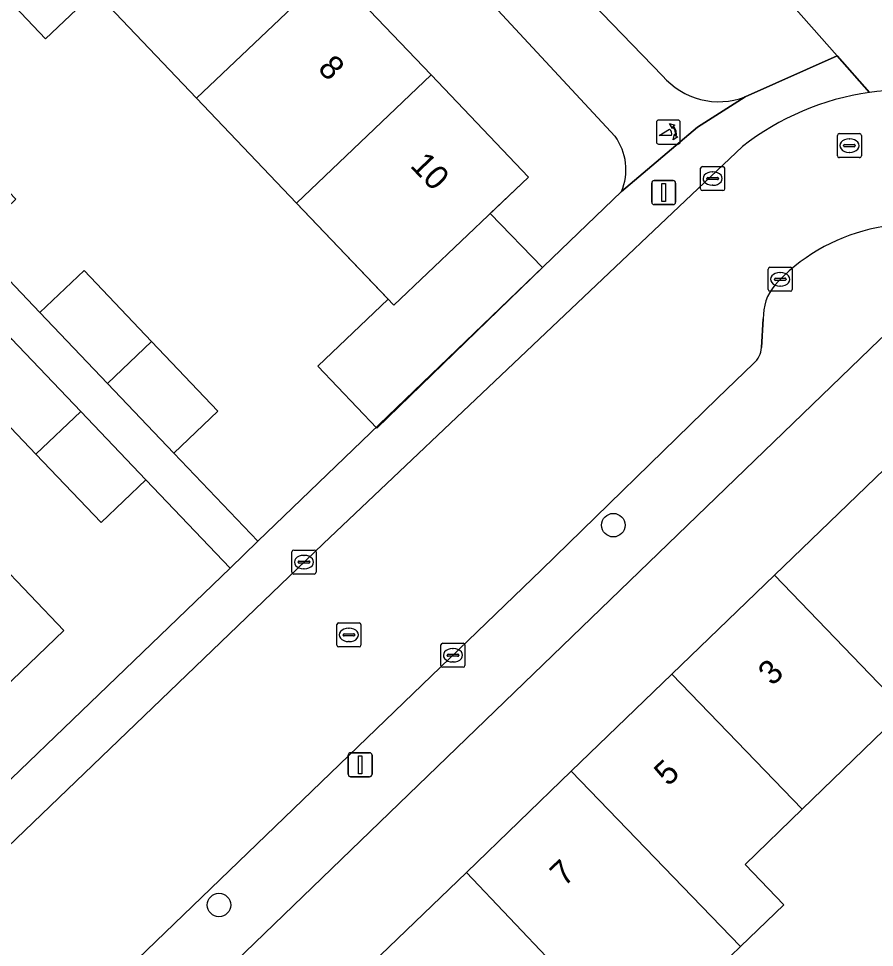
# Model space of a CAD drawing. Extents: x 159039 to 160102, y 381214 to 382524.
# Drawn here: x 159531.97 to 159567.61, y 382183.4 to 382222.07 of the extents above; entities that cross this region are included whole.
import ezdxf

# ---------------------------------------------------------------- set-up
doc = ezdxf.new("R2010")
doc.units = 0
for name, color, linetype in [('IMGEO_Boom', 7, 'Continuous'), ('IMGEO_Erf', 7, 'Continuous'), ('IMGEO_Fietspad_open', 7, 'Continuous'), ('IMGEO_Groenvoorziening', 7, 'Continuous'), ('IMGEO_Kolk', 7, 'Continuous'), ('IMGEO_Lichtmast', 7, 'Continuous'), ('IMGEO_Pand', 7, 'Continuous'), ('IMGEO_Pand_nummerreeks', 7, 'Continuous'), ('IMGEO_Pand_vergunning_verleend', 7, 'Continuous'), ('IMGEO_Poller', 7, 'Continuous'), ('IMGEO_Rijbaan_lokaal_open', 7, 'Continuous'), ('IMGEO_Rioolput', 7, 'Continuous'), ('IMGEO_Voetpad_open', 7, 'Continuous')]:
    doc.layers.add(name, color=color, linetype=linetype)

msp = doc.modelspace()

# ---------------------------------------------------------------- linework, layer by layer
at = {"layer": 'IMGEO_Boom'}
for centre in [(159556.742, 382200.98), (159540.319, 382185.164)]:
    msp.add_circle(centre, 0.489, dxfattribs=at)
at = {"layer": 'IMGEO_Erf'}
for points in [[(159556.81, 382217.175), (159547.429, 382227.275), (159535.235, 382240.072), (159532.367, 382237.339), (159536.653, 382232.841), (159540.761, 382228.53), (159544.987, 382224.095), (159549.15, 382219.727), (159553.206, 382215.47), (159547.606, 382210.134), (159543.55, 382214.39), (159539.388, 382218.759)], [(159539.388, 382218.759), (159535.161, 382223.194), (159533.101, 382221.231), (159528.98, 382225.556), (159531.053, 382227.505), (159526.767, 382232.003), (159520.163, 382225.561), (159523.031, 382222.622), (159521.811, 382221.432), (159524.44, 382218.673), (159526.271, 382220.418), (159529.115, 382217.433), (159531.863, 382214.55), (159530.032, 382212.805), (159532.864, 382209.833), (159534.698, 382211.581), (159537.508, 382208.632), (159540.274, 382205.729), (159538.44, 382203.981), (159541.94, 382200.309), (159557.078, 382214.867)], [(159567.819, 382208.693), (159539.013, 382180.878)], [(159532.697, 382203.934), (159529.808, 382206.966)], [(159546.327, 382182.378), (159550.621, 382186.52), (159554.989, 382190.733), (159559.183, 382194.78), (159563.448, 382198.894), (159570.319, 382205.522), (159575.743, 382199.899), (159572.145, 382196.428), (159568.872, 382193.271), (159564.607, 382189.157), (159562.224, 382186.857), (159563.845, 382185.177), (159562.034, 382183.43), (159557.603, 382179.156)], [(159524.522, 382183.758), (159525.101, 382184.115), (159540.778, 382199.191), (159537.275, 382202.867), (159535.409, 382201.089), (159532.697, 382203.934)], [(159529.635, 382201.002), (159533.855, 382196.594), (159530.971, 382193.831)]]:
    msp.add_lwpolyline(points, dxfattribs=at)
msp.add_arc((159554.928, 382215.787), 2.339, 336.8408, 36.406, dxfattribs=at)
at = {"layer": 'IMGEO_Fietspad_open'}
msp.add_lwpolyline([(159528.009, 382263.538), (159531.322, 382259.793), (159539.985, 382250), (159548.752, 382240.089), (159566.061, 382220.523), (159567.408, 382219)], dxfattribs=at)
msp.add_arc((159569.038, 382206.163), 12.94, 75.083, 97.2367, dxfattribs=at)
at = {"layer": 'IMGEO_Groenvoorziening'}
for points in [[(159548.752, 382240.089), (159546.193, 382239.693), (159546.073, 382239.675), (159540.317, 382238.784), (159558.793, 382219.692)], [(159562.226, 382218.813), (159566.061, 382220.523), (159548.752, 382240.089)]]:
    msp.add_lwpolyline(points, dxfattribs=at)
msp.add_arc((159561.133, 382221.686), 3.074, 220.4374, 290.8391, dxfattribs=at)
at = {"layer": 'IMGEO_Kolk'}
for p, q in [((159560.376, 382214.987), (159560.376, 382215.839)), ((159560.451, 382215.913), (159561.303, 382215.913)), ((159560.864, 382215.693), (159560.889, 382215.693)), ((159561.377, 382215.839), (159561.377, 382214.987)), ((159560.635, 382215.407), (159560.635, 382215.419)), ((159561.073, 382215.37), (159560.675, 382215.37)), ((159560.678, 382215.456), (159561.076, 382215.456)), ((159561.119, 382215.419), (159561.119, 382215.407)), ((159561.303, 382214.913), (159560.451, 382214.913)), ((159560.887, 382215.133), (159560.862, 382215.133)), ((159563.264, 382211.717), (159564.116, 382211.717)), ((159563.189, 382210.791), (159563.189, 382211.643)), ((159563.677, 382211.497), (159563.702, 382211.497)), ((159564.19, 382211.643), (159564.19, 382210.791)), ((159563.448, 382211.211), (159563.448, 382211.223)), ((159563.886, 382211.174), (159563.488, 382211.174)), ((159563.491, 382211.26), (159563.889, 382211.26)), ((159563.7, 382210.937), (159563.675, 382210.937)), ((159563.932, 382211.223), (159563.932, 382211.211)), ((159564.116, 382210.717), (159563.264, 382210.717)), ((159543.358, 382199.017), (159543.358, 382199.869)), ((159543.433, 382199.943), (159544.285, 382199.943)), ((159543.846, 382199.723), (159543.871, 382199.723)), ((159544.359, 382199.869), (159544.359, 382199.017)), ((159543.617, 382199.437), (159543.617, 382199.449)), ((159544.055, 382199.4), (159543.657, 382199.4)), ((159543.66, 382199.486), (159544.058, 382199.486)), ((159544.101, 382199.449), (159544.101, 382199.437)), ((159544.285, 382198.943), (159543.433, 382198.943)), ((159543.869, 382199.163), (159543.844, 382199.163)), ((159549.562, 382195.139), (159549.562, 382195.991)), ((159549.637, 382196.065), (159550.489, 382196.065)), ((159550.05, 382195.845), (159550.075, 382195.845)), ((159550.563, 382195.991), (159550.563, 382195.139)), ((159549.821, 382195.559), (159549.821, 382195.571)), ((159550.259, 382195.522), (159549.861, 382195.522)), ((159549.864, 382195.608), (159550.262, 382195.608)), ((159550.305, 382195.571), (159550.305, 382195.559)), ((159550.489, 382195.065), (159549.637, 382195.065)), ((159550.073, 382195.285), (159550.048, 382195.285))]:
    msp.add_line(p, q, dxfattribs=at)
for points in [[(159560.376, 382214.987), (159560.376, 382215.839)], [(159560.451, 382215.913), (159561.303, 382215.913)], [(159561.377, 382215.839), (159561.377, 382214.987)], [(159561.303, 382214.913), (159560.451, 382214.913)], [(159563.264, 382211.717), (159564.116, 382211.717)], [(159563.189, 382210.791), (159563.189, 382211.643)], [(159564.19, 382211.643), (159564.19, 382210.791)], [(159564.116, 382210.717), (159563.264, 382210.717)], [(159543.358, 382199.017), (159543.358, 382199.869)], [(159543.433, 382199.943), (159544.285, 382199.943)], [(159544.359, 382199.869), (159544.359, 382199.017)], [(159544.285, 382198.943), (159543.433, 382198.943)], [(159549.562, 382195.139), (159549.562, 382195.991)], [(159549.637, 382196.065), (159550.489, 382196.065)], [(159550.563, 382195.991), (159550.563, 382195.139)], [(159550.489, 382195.065), (159549.637, 382195.065)]]:
    msp.add_lwpolyline(points, dxfattribs=at)
for centre, radius, start, end in [((159560.453, 382215.837), 0.0765, 91.552, 178.448), ((159560.453, 382215.837), 0.0765, 91.552, 178.448), ((159561.301, 382215.837), 0.0765, 1.552, 88.448), ((159561.301, 382215.837), 0.0765, 1.552, 88.448), ((159560.675, 382215.416), 0.0403, 85.8775, 175.7526), ((159560.672, 382215.406), 0.0366, 178.938, 274.7102), ((159561.076, 382215.413), 0.043, 264.8664, 352.4533), ((159561.08, 382215.418), 0.0386, 1.7309, 96.639), ((159560.453, 382214.989), 0.0765, 181.552, 268.448), ((159560.453, 382214.989), 0.0765, 181.552, 268.448), ((159561.301, 382214.989), 0.0765, 271.552, 358.448), ((159561.301, 382214.989), 0.0765, 271.552, 358.448), ((159563.266, 382211.641), 0.0765, 91.552, 178.448), ((159563.266, 382211.641), 0.0765, 91.552, 178.448), ((159564.114, 382211.641), 0.0765, 1.552, 88.448), ((159564.114, 382211.641), 0.0765, 1.552, 88.448), ((159563.488, 382211.22), 0.0403, 85.8775, 175.7526), ((159563.485, 382211.21), 0.0366, 178.938, 274.7102), ((159563.889, 382211.217), 0.043, 264.8664, 352.4533), ((159563.893, 382211.222), 0.0386, 1.7309, 96.639), ((159563.266, 382210.793), 0.0765, 181.552, 268.448), ((159563.266, 382210.793), 0.0765, 181.552, 268.448), ((159564.114, 382210.793), 0.0765, 271.552, 358.448), ((159564.114, 382210.793), 0.0765, 271.552, 358.448), ((159543.435, 382199.867), 0.0765, 91.552, 178.448), ((159543.435, 382199.867), 0.0765, 91.552, 178.448), ((159544.283, 382199.867), 0.0765, 1.552, 88.448), ((159544.283, 382199.867), 0.0765, 1.552, 88.448), ((159543.657, 382199.446), 0.0403, 85.8775, 175.7526), ((159543.654, 382199.436), 0.0366, 178.938, 274.7102), ((159544.058, 382199.443), 0.043, 264.8664, 352.4533), ((159544.062, 382199.448), 0.0386, 1.7309, 96.639), ((159543.435, 382199.019), 0.0765, 181.552, 268.448), ((159543.435, 382199.019), 0.0765, 181.552, 268.448), ((159544.283, 382199.019), 0.0765, 271.552, 358.448), ((159544.283, 382199.019), 0.0765, 271.552, 358.448), ((159549.639, 382195.989), 0.0765, 91.552, 178.448), ((159549.639, 382195.989), 0.0765, 91.552, 178.448), ((159550.487, 382195.989), 0.0765, 1.552, 88.448), ((159550.487, 382195.989), 0.0765, 1.552, 88.448), ((159549.861, 382195.568), 0.0403, 85.8775, 175.7526), ((159549.858, 382195.558), 0.0366, 178.938, 274.7102), ((159550.262, 382195.565), 0.043, 264.8664, 352.4533), ((159550.266, 382195.57), 0.0386, 1.7309, 96.639), ((159549.639, 382195.141), 0.0765, 181.552, 268.448), ((159549.639, 382195.141), 0.0765, 181.552, 268.448), ((159550.487, 382195.141), 0.0765, 271.552, 358.448), ((159550.487, 382195.141), 0.0765, 271.552, 358.448)]:
    msp.add_arc(centre, radius, start, end, dxfattribs=at)
for centre, major_axis, ratio, start_param, end_param in [((159560.863, 382215.413), (-0.387, 0.002), 0.722429, 4.712389, 7.853982), ((159560.888, 382215.413), (-0.39, 0.002), 0.717154, 1.570796, 4.712389), ((159563.676, 382211.217), (-0.387, 0.002), 0.722429, 4.712389, 7.853982), ((159563.701, 382211.217), (-0.39, 0.002), 0.717154, 1.570796, 4.712389), ((159543.845, 382199.443), (-0.387, 0.002), 0.722429, 4.712389, 7.853982), ((159543.87, 382199.443), (-0.39, 0.002), 0.717154, 1.570796, 4.712389), ((159550.049, 382195.565), (-0.387, 0.002), 0.722429, 4.712389, 7.853982), ((159550.074, 382195.565), (-0.39, 0.002), 0.717154, 1.570796, 4.712389)]:
    msp.add_ellipse(centre, major_axis=major_axis, ratio=ratio, start_param=start_param, end_param=end_param, dxfattribs=at)
at = {"layer": 'IMGEO_Lichtmast'}
for p, q in [((159558.341, 382214.426), (159558.341, 382215.226)), ((159558.341, 382215.226), (159558.341, 382214.426)), ((159558.441, 382215.326), (159559.231, 382215.326)), ((159559.231, 382215.326), (159558.441, 382215.326)), ((159559.331, 382215.226), (159559.331, 382214.426)), ((159559.331, 382214.426), (159559.331, 382215.226)), ((159559.231, 382214.326), (159558.441, 382214.326)), ((159558.441, 382214.326), (159559.231, 382214.326)), ((159545.702, 382190.606), (159545.702, 382191.406)), ((159545.702, 382191.406), (159545.702, 382190.606)), ((159545.802, 382191.506), (159546.592, 382191.506)), ((159546.592, 382191.506), (159545.802, 382191.506)), ((159546.692, 382191.406), (159546.692, 382190.606)), ((159546.692, 382190.606), (159546.692, 382191.406)), ((159546.592, 382190.506), (159545.802, 382190.506)), ((159545.802, 382190.506), (159546.592, 382190.506))]:
    msp.add_line(p, q, dxfattribs=at)
for points in [[(159558.761, 382215.201), (159558.911, 382215.201), (159558.911, 382214.451), (159558.761, 382214.451), (159558.761, 382215.201)], [(159546.122, 382191.381), (159546.272, 382191.381), (159546.272, 382190.631), (159546.122, 382190.631), (159546.122, 382191.381)]]:
    msp.add_lwpolyline(points, dxfattribs=at)
for centre, start, end in [((159558.441, 382215.226), 90, 180), ((159558.441, 382215.226), 90, 180), ((159559.231, 382215.226), 0, 90), ((159559.231, 382215.226), 360, 90), ((159558.441, 382214.426), 180, 270), ((159558.441, 382214.426), 180, 270), ((159559.231, 382214.426), 270, 0), ((159559.231, 382214.426), 270, 0), ((159545.802, 382191.406), 90, 180), ((159545.802, 382191.406), 90, 180), ((159546.592, 382191.406), 0, 90), ((159546.592, 382191.406), 360, 90), ((159545.802, 382190.606), 180, 270), ((159545.802, 382190.606), 180, 270), ((159546.592, 382190.606), 270, 0), ((159546.592, 382190.606), 270, 0)]:
    msp.add_arc(centre, 0.1, start, end, dxfattribs=at)
at = {"layer": 'IMGEO_Pand'}
for points in [[(159540.761, 382228.53), (159536.653, 382232.841), (159531.053, 382227.505), (159528.98, 382225.556), (159533.101, 382221.231), (159535.161, 382223.194)], [(159544.987, 382224.095), (159540.761, 382228.53), (159535.161, 382223.194), (159539.388, 382218.759)], [(159544.987, 382224.095), (159539.388, 382218.759), (159543.55, 382214.39), (159549.15, 382219.727)], [(159543.55, 382214.39), (159547.606, 382210.134), (159553.206, 382215.47), (159549.15, 382219.727)], [(159535.674, 382206.884), (159537.508, 382208.632), (159534.698, 382211.581), (159532.864, 382209.833)], [(159534.559, 382205.717), (159531.675, 382208.744), (159529.808, 382206.966), (159532.697, 382203.934)], [(159535.674, 382206.884), (159538.44, 382203.981), (159540.274, 382205.729), (159537.508, 382208.632)], [(159534.559, 382205.717), (159532.697, 382203.934), (159535.409, 382201.089), (159537.275, 382202.867)], [(159568.872, 382193.271), (159572.145, 382196.428), (159575.743, 382199.899), (159570.319, 382205.522), (159563.448, 382198.894)], [(159530.971, 382193.831), (159533.855, 382196.594), (159529.635, 382201.002), (159528.303, 382199.727), (159526.749, 382198.239), (159521.129, 382192.858), (159525.352, 382188.449)], [(159568.872, 382193.271), (159563.448, 382198.894), (159559.183, 382194.78), (159564.607, 382189.157)], [(159560.413, 382185.11), (159562.034, 382183.43), (159563.845, 382185.177), (159562.224, 382186.857), (159564.607, 382189.157), (159559.183, 382194.78), (159554.989, 382190.733)], [(159554.989, 382190.733), (159550.621, 382186.52), (159555.997, 382180.85), (159557.603, 382179.156), (159562.034, 382183.43), (159560.413, 382185.11)], [(159550.621, 382186.52), (159546.327, 382182.378), (159551.751, 382176.754), (159555.997, 382180.85)]]:
    msp.add_lwpolyline(points, close=True, dxfattribs=at)
at = {"layer": 'IMGEO_Pand_vergunning_verleend'}
msp.add_lwpolyline([(159543.55, 382214.39), (159549.15, 382219.727), (159553.206, 382215.47), (159551.612, 382213.956), (159553.793, 382211.707), (159546.897, 382205.021), (159544.434, 382207.606), (159547.359, 382210.393)], close=True, dxfattribs=at)
at = {"layer": 'IMGEO_Poller'}
for p, q in [((159558.533, 382217.749), (159558.533, 382216.942)), ((159558.533, 382217.749), (159558.533, 382216.942)), ((159559.435, 382217.844), (159558.627, 382217.844)), ((159559.435, 382217.844), (159558.627, 382217.844)), ((159559.529, 382216.942), (159559.529, 382217.749)), ((159559.529, 382216.942), (159559.529, 382217.749)), ((159558.627, 382216.847), (159559.435, 382216.847)), ((159558.627, 382216.847), (159559.435, 382216.847))]:
    msp.add_line(p, q, dxfattribs=at)
for points in [[(159559.168, 382217.2), (159558.655, 382217.2), (159559.085, 382217.475)], [(159559.212, 382217.573), (159559.2, 382217.5), (159559.075, 382217.705)], [(159559.075, 382217.705), (159559.306, 382217.639), (159559.235, 382217.607)], [(159559.228, 382217.028), (159559.294, 382217.259), (159559.324, 382217.191)], [(159559.36, 382217.164), (159559.432, 382217.153), (159559.228, 382217.028)]]:
    msp.add_lwpolyline(points, dxfattribs=at)
for centre, radius, start, end in [((159558.627, 382217.749), 0.0946, 90, 180), ((159558.627, 382217.749), 0.0946, 90, 180), ((159558.84, 382217.25), 0.332, 351.3247, 42.4854), ((159558.854, 382217.26), 0.476, 351.7527, 41.1691), ((159558.854, 382217.26), 0.516, 349.3569, 42.2912), ((159559.435, 382217.749), 0.0946, 0, 90), ((159559.435, 382217.749), 0.0946, 0, 90), ((159558.627, 382216.942), 0.0946, 180, 270), ((159558.627, 382216.942), 0.0946, 180, 270), ((159559.435, 382216.942), 0.0946, 270, 0), ((159559.435, 382216.942), 0.0946, 270, 0)]:
    msp.add_arc(centre, radius, start, end, dxfattribs=at)
at = {"layer": 'IMGEO_Rijbaan_lokaal_open'}
for points in [[(159562.117, 382216.745), (159544.659, 382200.209), (159525.825, 382182.113), (159530.788, 382177.004), (159553.753, 382199.121), (159561.071, 382206.251)], [(159563.47, 382210.979), (159563.626, 382211.153)], [(159562.909, 382208.379), (159562.985, 382209.568)], [(159561.071, 382206.251), (159562.574, 382207.715)]]:
    msp.add_lwpolyline(points, dxfattribs=at)
for centre, radius, start, end in [((159569.038, 382206.163), 12.94, 75.083, 97.2367), ((159569.018, 382207.887), 11.229, 98.2447, 127.9223), ((159569.216, 382205.697), 7.811, 66.6638, 135.6921), ((159565.071, 382209.64), 2.087, 140.0882, 181.9732), ((159562.006, 382208.418), 0.904, 308.9306, 357.5259)]:
    msp.add_arc(centre, radius, start, end, dxfattribs=at)
at = {"layer": 'IMGEO_Rioolput'}
for p, q in [((159566.071, 382216.356), (159566.071, 382217.208)), ((159566.146, 382217.282), (159566.998, 382217.282)), ((159567.072, 382217.208), (159567.072, 382216.356)), ((159566.33, 382216.776), (159566.33, 382216.788)), ((159566.768, 382216.739), (159566.37, 382216.739)), ((159566.373, 382216.825), (159566.771, 382216.825)), ((159566.559, 382217.062), (159566.584, 382217.062)), ((159566.814, 382216.788), (159566.814, 382216.776)), ((159566.582, 382216.502), (159566.557, 382216.502)), ((159566.998, 382216.282), (159566.146, 382216.282)), ((159545.227, 382195.986), (159545.227, 382196.838)), ((159545.302, 382196.912), (159546.154, 382196.912)), ((159545.715, 382196.692), (159545.74, 382196.692)), ((159546.228, 382196.838), (159546.228, 382195.986)), ((159545.486, 382196.406), (159545.486, 382196.418)), ((159545.924, 382196.369), (159545.526, 382196.369)), ((159545.529, 382196.455), (159545.927, 382196.455)), ((159545.97, 382196.418), (159545.97, 382196.406)), ((159546.154, 382195.912), (159545.302, 382195.912)), ((159545.738, 382196.132), (159545.713, 382196.132))]:
    msp.add_line(p, q, dxfattribs=at)
for points in [[(159566.071, 382216.356), (159566.071, 382217.208)], [(159566.146, 382217.282), (159566.998, 382217.282)], [(159567.072, 382217.208), (159567.072, 382216.356)], [(159566.998, 382216.282), (159566.146, 382216.282)], [(159545.227, 382195.986), (159545.227, 382196.838)], [(159545.302, 382196.912), (159546.154, 382196.912)], [(159546.228, 382196.838), (159546.228, 382195.986)], [(159546.154, 382195.912), (159545.302, 382195.912)]]:
    msp.add_lwpolyline(points, dxfattribs=at)
for centre, radius, start, end in [((159566.148, 382217.206), 0.0765, 91.552, 178.448), ((159566.148, 382217.206), 0.0765, 91.552, 178.448), ((159566.996, 382217.206), 0.0765, 1.552, 88.448), ((159566.996, 382217.206), 0.0765, 1.552, 88.448), ((159566.37, 382216.785), 0.0403, 85.8775, 175.7526), ((159566.367, 382216.775), 0.0366, 178.938, 274.7102), ((159566.771, 382216.782), 0.043, 264.8664, 352.4533), ((159566.775, 382216.787), 0.0386, 1.7309, 96.639), ((159566.148, 382216.358), 0.0765, 181.552, 268.448), ((159566.148, 382216.358), 0.0765, 181.552, 268.448), ((159566.996, 382216.358), 0.0765, 271.552, 358.448), ((159566.996, 382216.358), 0.0765, 271.552, 358.448), ((159545.304, 382196.836), 0.0765, 91.552, 178.448), ((159545.304, 382196.836), 0.0765, 91.552, 178.448), ((159546.152, 382196.836), 0.0765, 1.552, 88.448), ((159546.152, 382196.836), 0.0765, 1.552, 88.448), ((159545.526, 382196.415), 0.0403, 85.8775, 175.7526), ((159545.523, 382196.405), 0.0366, 178.938, 274.7102), ((159545.927, 382196.412), 0.043, 264.8664, 352.4533), ((159545.931, 382196.417), 0.0386, 1.7309, 96.639), ((159545.304, 382195.988), 0.0765, 181.552, 268.448), ((159545.304, 382195.988), 0.0765, 181.552, 268.448), ((159546.152, 382195.988), 0.0765, 271.552, 358.448), ((159546.152, 382195.988), 0.0765, 271.552, 358.448)]:
    msp.add_arc(centre, radius, start, end, dxfattribs=at)
for centre, major_axis, ratio, start_param, end_param in [((159566.558, 382216.782), (-0.387, 0.002), 0.722429, 4.712389, 7.853982), ((159566.583, 382216.782), (-0.39, 0.002), 0.717154, 1.570796, 4.712389), ((159545.714, 382196.412), (-0.387, 0.002), 0.722429, 4.712389, 7.853982), ((159545.739, 382196.412), (-0.39, 0.002), 0.717154, 1.570796, 4.712389)]:
    msp.add_ellipse(centre, major_axis=major_axis, ratio=ratio, start_param=start_param, end_param=end_param, dxfattribs=at)
at = {"layer": 'IMGEO_Voetpad_open'}
for points in [[(159540.317, 382238.784), (159537.135, 382241.962), (159535.629, 382240.465), (159535.235, 382240.072), (159547.429, 382227.275), (159556.81, 382217.175)], [(159558.793, 382219.692), (159540.317, 382238.784)], [(159567.408, 382219), (159566.061, 382220.523), (159562.226, 382218.813), (159560.242, 382217.557), (159557.078, 382214.867), (159541.94, 382200.309), (159540.778, 382199.191), (159525.101, 382184.115), (159522.54, 382181.648), (159519.549, 382178.817), (159516.864, 382176.161), (159501.364, 382161.18), (159500, 382159.861), (159485.411, 382145.759)], [(159557.078, 382214.867), (159560.242, 382217.557), (159562.226, 382218.813)], [(159518.617, 382175.181), (159519.874, 382176.395), (159520.667, 382177.157), (159523.86, 382180.225), (159525.825, 382182.113), (159544.659, 382200.209), (159562.117, 382216.745)], [(159537.992, 382179.892), (159539.013, 382180.878), (159567.819, 382208.693), (159572.31, 382212.869)], [(159563.626, 382211.153), (159563.47, 382210.979)], [(159562.985, 382209.568), (159562.909, 382208.379)], [(159562.574, 382207.715), (159561.071, 382206.251), (159553.753, 382199.121), (159530.788, 382177.004), (159524.013, 382170.479), (159523.544, 382170.027), (159500, 382147.357), (159495.62, 382143.223), (159494.139, 382141.979), (159492.318, 382140.224)]]:
    msp.add_lwpolyline(points, dxfattribs=at)
msp.add_lwpolyline([(159530.032, 382212.805), (159529.862, 382212.643), (159527.115, 382215.527), (159524.271, 382218.511), (159524.44, 382218.673), (159521.811, 382221.432), (159521.254, 382220.889), (159520.658, 382220.307), (159523.332, 382217.501), (159523.405, 382217.571), (159526.264, 382214.571), (159528.966, 382211.736), (159528.892, 382211.665), (159531.675, 382208.744), (159534.559, 382205.717), (159537.275, 382202.867), (159540.778, 382199.191), (159541.94, 382200.309), (159538.44, 382203.981), (159535.674, 382206.884), (159532.864, 382209.833)], close=True, dxfattribs=at)
for centre, radius, start, end in [((159561.133, 382221.686), 3.074, 220.4374, 290.8391), ((159569.018, 382207.887), 11.229, 98.2447, 127.9223), ((159554.928, 382215.787), 2.339, 336.8408, 36.406), ((159569.216, 382205.697), 7.811, 66.6638, 135.6921), ((159565.071, 382209.64), 2.087, 140.0882, 181.9732), ((159562.006, 382208.418), 0.904, 308.9306, 357.5259)]:
    msp.add_arc(centre, radius, start, end, dxfattribs=at)

# ---------------------------------------------------------------- texts
at = {"layer": 'IMGEO_Pand_nummerreeks'}
for s, rotation, p in [('8', 313.6184, (159544.393, 382219.964)), ('10', 313.6184, (159548.242, 382215.924)), ('3', 43.9697, (159563.361, 382194.253)), ('5', 43.9697, (159559.029, 382190.074)), ('7', 43.9688, (159554.697, 382185.896))]:
    msp.add_text(s, height=1, rotation=rotation, dxfattribs=at).set_placement(p)

doc.saveas('drawing.dxf')
